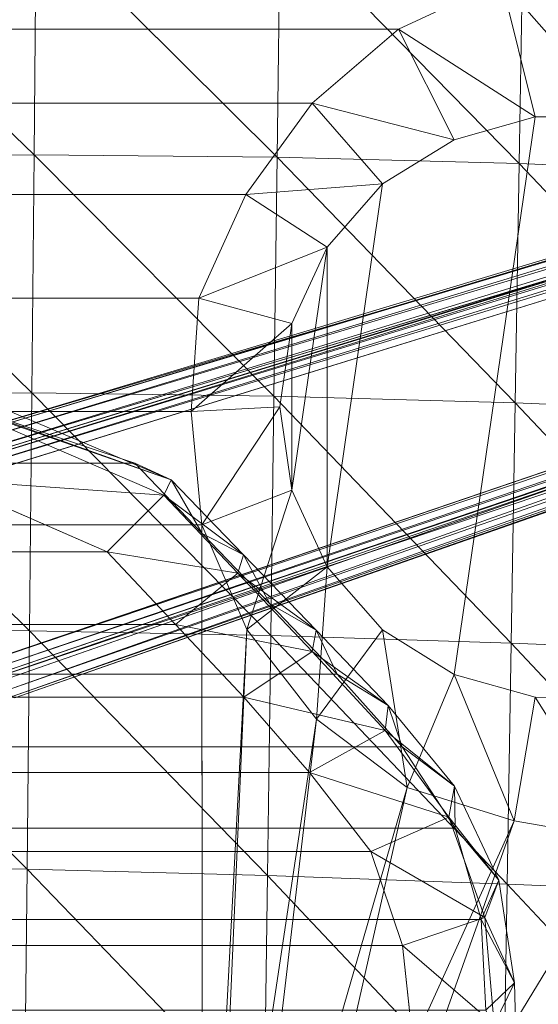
# Model space of a CAD drawing. Header units: inches. Extents: x 813 to 1305, y 19 to 194.
# Tile 344 of 656: x 1172.72 to 1175.24, y 140.46 to 145.24. Entities that reach past the tile are written whole.
import ezdxf

# ---------------------------------------------------------------- set-up
doc = ezdxf.new("R2010")
doc.units = ezdxf.units.IN
doc.header["$MEASUREMENT"] = 0
doc.layers.add('CET color Grey2', color=7, linetype='Continuous', true_color=0x060606)
doc.layers.add('CET color Grey98', color=7, linetype='Continuous', true_color=0xfafafa)
doc.layers.add('CET Default', color=7, linetype='Continuous')

# ---------------------------------------------------------------- blocks, each defined once
blk = doc.blocks.new('*C286')
at = {"layer": 'CET color Grey2', "linetype": 'Continuous', "lineweight": 0}
for points, invisible_edges in [([(7.2992, 16.4808, 17.1415), (-7.2922, 16.4808, 17.1415), (-8.5387, 3.2598, 17.4249), (7.2992, 16.4808, 17.1415)], 4), ([(7.2992, 16.4808, 17.1415), (-8.5387, 3.2598, 17.4249), (8.5458, 3.2599, 17.4249), (7.2992, 16.4808, 17.1415)], 9), ([(4.6465, 14.6956, 16.4168), (-4.1389, 14.4639, 16.3657), (-4.6393, 14.6956, 16.4168), (4.6465, 14.6956, 16.4168)], 9), ([(4.6465, 14.6956, 16.4168), (4.1462, 14.4639, 16.3657), (-4.1389, 14.4639, 16.3657), (4.6465, 14.6956, 16.4168)], 4), ([(4.1462, 14.4639, 16.3657), (-3.7207, 14.104, 16.3391), (-4.1389, 14.4639, 16.3657), (4.1462, 14.4639, 16.3657)], 9), ([(4.1462, 14.4639, 16.3657), (3.728, 14.104, 16.3391), (-3.7207, 14.104, 16.3391), (4.1462, 14.4639, 16.3657)], 4), ([(3.728, 14.104, 16.3391), (-3.3988, 13.6611, 16.3289), (-3.7207, 14.104, 16.3391), (3.728, 14.104, 16.3391)], 9), ([(3.728, 14.104, 16.3391), (3.4061, 13.6611, 16.3289), (-3.3988, 13.6611, 16.3289), (3.728, 14.104, 16.3391)], 4), ([(4.8102, 14.0379, 16.1977), (4.4172, 13.9268, 16.2016), (4.4163, 11.3302, 16.2923), (4.8102, 14.0379, 16.1977)], 2), ([(4.8102, 14.0379, 16.1977), (4.4163, 11.3302, 16.2923), (4.8104, 11.221, 16.2961), (4.8102, 14.0379, 16.1977)], 4), ([(5.2196, 14.0379, 16.1977), (4.8102, 14.0379, 16.1977), (4.8104, 11.221, 16.2961), (5.2196, 14.0379, 16.1977)], 6), ([(5.2196, 14.0379, 16.1977), (4.8104, 11.221, 16.2961), (5.22, 11.2148, 16.2963), (5.2196, 14.0379, 16.1977)], 9), ([(4.4172, 13.9268, 16.2016), (4.0694, 13.7118, 16.2091), (4.0693, 11.5468, 16.2847), (4.4172, 13.9268, 16.2016)], 6), ([(4.4172, 13.9268, 16.2016), (4.0693, 11.5468, 16.2847), (4.4163, 11.3302, 16.2923), (4.4172, 13.9268, 16.2016)], 13), ([(4.0694, 13.7118, 16.2091), (3.7997, 11.8539, 16.274), (4.0693, 11.5468, 16.2847), (4.0694, 13.7118, 16.2091)], 4), ([(3.4061, 13.6611, 16.3289), (-3.1707, 13.157, 16.3314), (-3.3988, 13.6611, 16.3289), (3.4061, 13.6611, 16.3289)], 9), ([(3.4061, 13.6611, 16.3289), (3.178, 13.157, 16.3314), (-3.1707, 13.157, 16.3314), (3.4061, 13.6611, 16.3289)], 4), ([(3.178, 13.157, 16.3314), (-3.1331, 12.6079, 16.3485), (-3.1707, 13.157, 16.3314), (3.178, 13.157, 16.3314)], 9), ([(3.178, 13.157, 16.3314), (3.1404, 12.6079, 16.3485), (-3.1331, 12.6079, 16.3485), (3.178, 13.157, 16.3314)], 4), ([(3.1404, 12.6079, 16.3485), (3.1915, 12.0571, 16.3707), (-3.1842, 12.0571, 16.3707), (3.1404, 12.6079, 16.3485)], 4), ([(3.1404, 12.6079, 16.3485), (-3.1842, 12.0571, 16.3707), (-3.1331, 12.6079, 16.3485), (3.1404, 12.6079, 16.3485)], 9), ([(3.1915, 12.0571, 16.3707), (3.1945, 7.477, 16.5307), (-3.1872, 7.477, 16.5307), (3.1915, 12.0571, 16.3707)], 4), ([(3.1915, 12.0571, 16.3707), (-3.1872, 7.477, 16.5307), (-3.1842, 12.0571, 16.3707), (3.1915, 12.0571, 16.3707)], 9)]:
    blk.add_3dface(points, dxfattribs=dict(at, invisible_edges=invisible_edges))
for points in [[(5.2196, 14.0451, 16.1975), (5.1869, 14.7648, 16.4877), (4.6465, 14.6956, 16.4168), (5.2196, 14.0451, 16.1975)], [(4.8102, 14.0379, 16.1977), (4.6465, 14.6956, 16.4168), (4.1462, 14.4639, 16.3657), (4.8102, 14.0379, 16.1977)], [(5.2196, 14.0451, 16.1975), (4.6465, 14.6956, 16.4168), (4.8102, 14.0379, 16.1977), (5.2196, 14.0451, 16.1975)], [(4.4172, 13.9268, 16.2016), (4.1462, 14.4639, 16.3657), (3.728, 14.104, 16.3391), (4.4172, 13.9268, 16.2016)], [(4.8102, 14.0379, 16.1977), (4.1462, 14.4639, 16.3657), (4.4172, 13.9268, 16.2016), (4.8102, 14.0379, 16.1977)], [(4.0694, 13.7118, 16.2091), (3.728, 14.104, 16.3391), (3.4061, 13.6611, 16.3289), (4.0694, 13.7118, 16.2091)], [(4.4172, 13.9268, 16.2016), (3.728, 14.104, 16.3391), (4.0694, 13.7118, 16.2091), (4.4172, 13.9268, 16.2016)], [(4.0694, 13.7118, 16.2091), (3.4061, 13.6611, 16.3289), (3.8004, 13.4046, 16.2198), (4.0694, 13.7118, 16.2091)], [(4.0694, 13.7118, 16.2091), (3.8004, 13.4046, 16.2198), (3.7997, 11.8539, 16.274), (4.0694, 13.7118, 16.2091)], [(3.8004, 13.4046, 16.2198), (3.4061, 13.6611, 16.3289), (3.178, 13.157, 16.3314), (3.8004, 13.4046, 16.2198)], [(3.8004, 13.4046, 16.2198), (3.178, 13.157, 16.3314), (3.6294, 13.0338, 16.2328), (3.8004, 13.4046, 16.2198)], [(3.8004, 13.4046, 16.2198), (3.6294, 13.0338, 16.2328), (3.629, 12.2251, 16.261), (3.8004, 13.4046, 16.2198)], [(3.8004, 13.4046, 16.2198), (3.629, 12.2251, 16.261), (3.7997, 11.8539, 16.274), (3.8004, 13.4046, 16.2198)], [(3.6294, 13.0338, 16.2328), (3.178, 13.157, 16.3314), (3.1404, 12.6079, 16.3485), (3.6294, 13.0338, 16.2328)], [(3.6294, 13.0338, 16.2328), (3.1404, 12.6079, 16.3485), (3.5706, 12.6295, 16.2469), (3.6294, 13.0338, 16.2328)], [(3.6294, 13.0338, 16.2328), (3.5706, 12.6295, 16.2469), (3.629, 12.2251, 16.261), (3.6294, 13.0338, 16.2328)], [(3.5706, 12.6295, 16.2469), (3.1404, 12.6079, 16.3485), (3.1915, 12.0571, 16.3707), (3.5706, 12.6295, 16.2469)], [(3.5706, 12.6295, 16.2469), (3.1915, 12.0571, 16.3707), (3.629, 12.2251, 16.261), (3.5706, 12.6295, 16.2469)], [(3.629, 12.2251, 16.261), (3.1915, 12.0571, 16.3707), (3.4097, 11.549, 16.4024), (3.629, 12.2251, 16.261)], [(3.629, 12.2251, 16.261), (3.4097, 11.549, 16.4024), (3.7997, 11.8539, 16.274), (3.629, 12.2251, 16.261)], [(3.4097, 11.549, 16.4024), (3.1915, 12.0571, 16.3707), (3.1945, 7.477, 16.5307), (3.4097, 11.549, 16.4024)], [(3.7997, 11.8539, 16.274), (3.4097, 11.549, 16.4024), (3.7492, 11.1145, 16.4441), (3.7997, 11.8539, 16.274)], [(3.7997, 11.8539, 16.274), (3.7492, 11.1145, 16.4441), (4.0693, 11.5468, 16.2847), (3.7997, 11.8539, 16.274)], [(3.4097, 11.549, 16.4024), (3.1945, 7.477, 16.5307), (3.2429, 7.7567, 16.5238), (3.4097, 11.549, 16.4024)], [(3.7492, 11.1145, 16.4441), (3.4097, 11.549, 16.4024), (3.2429, 7.7567, 16.5238), (3.7492, 11.1145, 16.4441)], [(4.0693, 11.5468, 16.2847), (3.7492, 11.1145, 16.4441), (4.1885, 10.7817, 16.4987), (4.0693, 11.5468, 16.2847)], [(4.0693, 11.5468, 16.2847), (4.1885, 10.7817, 16.4987), (4.4163, 11.3302, 16.2923), (4.0693, 11.5468, 16.2847)], [(4.4163, 11.3302, 16.2923), (4.1885, 10.7817, 16.4987), (4.7076, 10.6209, 16.5742), (4.4163, 11.3302, 16.2923)], [(4.4163, 11.3302, 16.2923), (4.7076, 10.6209, 16.5742), (4.8104, 11.221, 16.2961), (4.4163, 11.3302, 16.2923)], [(4.8104, 11.221, 16.2961), (4.7076, 10.6209, 16.5742), (5.2487, 10.5259, 16.6578), (4.8104, 11.221, 16.2961)], [(4.8104, 11.221, 16.2961), (5.2487, 10.5259, 16.6578), (5.22, 11.2148, 16.2963), (4.8104, 11.221, 16.2961)], [(3.7492, 11.1145, 16.4441), (3.2429, 7.7567, 16.5238), (3.3833, 8.0027, 16.5243), (3.7492, 11.1145, 16.4441)], [(4.1885, 10.7817, 16.4987), (3.7492, 11.1145, 16.4441), (3.3833, 8.0027, 16.5243), (4.1885, 10.7817, 16.4987)], [(4.1885, 10.7817, 16.4987), (3.3833, 8.0027, 16.5243), (3.6013, 8.1819, 16.5341), (4.1885, 10.7817, 16.4987)], [(4.7076, 10.6209, 16.5742), (4.1885, 10.7817, 16.4987), (3.6013, 8.1819, 16.5341), (4.7076, 10.6209, 16.5742)], [(4.7076, 10.6209, 16.5742), (3.6013, 8.1819, 16.5341), (3.8714, 8.2635, 16.5543), (4.7076, 10.6209, 16.5742)], [(5.2487, 10.5259, 16.6578), (4.7076, 10.6209, 16.5742), (3.8714, 8.2635, 16.5543), (5.2487, 10.5259, 16.6578)], [(5.2487, 10.5259, 16.6578), (3.8714, 8.2635, 16.5543), (4.9749, 8.3463, 16.6844), (5.2487, 10.5259, 16.6578)]]:
    blk.add_3dface(points, dxfattribs=at)
at = {"layer": 'CET color Grey98', "linetype": 'Continuous', "lineweight": 0}
for points in [[(12.3186, 15.5457, 3.946), (1.883, 12.4515, 5.2733), (1.7309, 12.2743, 7.7141), (12.3186, 15.5457, 3.946)], [(12.3354, 15.538, 3.9865), (12.3186, 15.5457, 3.946), (1.7309, 12.2743, 7.7141), (12.3354, 15.538, 3.9865)], [(12.3354, 15.538, 3.9865), (1.7309, 12.2743, 7.7141), (1.7483, 12.2661, 7.7558), (12.3354, 15.538, 3.9865)], [(12.3544, 15.5128, 4.018), (12.3354, 15.538, 3.9865), (1.7483, 12.2661, 7.7558), (12.3544, 15.5128, 4.018)], [(12.3186, 15.5457, 3.946), (11.2955, 15.2836, 3.3192), (1.883, 12.4515, 5.2733), (12.3186, 15.5457, 3.946)], [(12.3544, 15.5128, 4.018), (1.7483, 12.2661, 7.7558), (1.7679, 12.2394, 7.7876), (12.3544, 15.5128, 4.018)], [(12.3718, 15.475, 4.0341), (12.3544, 15.5128, 4.018), (1.7679, 12.2394, 7.7876), (12.3718, 15.475, 4.0341)], [(12.3718, 15.475, 4.0341), (1.7679, 12.2394, 7.7876), (1.7855, 12.1998, 7.8028), (12.3718, 15.475, 4.0341)], [(11.2955, 15.2836, 3.3192), (11.2891, 15.2693, 3.2679), (1.8766, 12.4374, 5.222), (11.2955, 15.2836, 3.3192)], [(11.2955, 15.2836, 3.3192), (1.8766, 12.4374, 5.222), (1.883, 12.4515, 5.2733), (11.2955, 15.2836, 3.3192)], [(11.2891, 15.2693, 3.2679), (1.88, 12.3998, 5.1839), (1.8766, 12.4374, 5.222), (11.2891, 15.2693, 3.2679)], [(11.2891, 15.2693, 3.2679), (11.2925, 15.2319, 3.23), (1.88, 12.3998, 5.1839), (11.2891, 15.2693, 3.2679)], [(11.2925, 15.2319, 3.23), (1.8922, 12.3495, 5.17), (1.88, 12.3998, 5.1839), (11.2925, 15.2319, 3.23)], [(11.2925, 15.2319, 3.23), (11.3046, 15.1817, 3.2159), (1.8922, 12.3495, 5.17), (11.2925, 15.2319, 3.23)], [(2.3779, 13.8531, 19.2758), (1.1982, 14.9925, 19.1614), (1.1932, 13.8443, 19.205), (2.3779, 13.8531, 19.2758)], [(2.3779, 13.8531, 19.2758), (2.3879, 15.0045, 19.2366), (1.1982, 14.9925, 19.1614), (2.3779, 13.8531, 19.2758)], [(3.5576, 13.8412, 19.3951), (2.3879, 15.0045, 19.2366), (2.3779, 13.8531, 19.2758), (3.5576, 13.8412, 19.3951)], [(3.5576, 13.8412, 19.3951), (3.5724, 14.9949, 19.3629), (2.3879, 15.0045, 19.2366), (3.5576, 13.8412, 19.3951)], [(4.7326, 13.8112, 19.5503), (3.5724, 14.9949, 19.3629), (3.5576, 13.8412, 19.3951), (4.7326, 13.8112, 19.5503)], [(4.7326, 13.8112, 19.5503), (4.752, 14.9655, 19.5267), (3.5724, 14.9949, 19.3629), (4.7326, 13.8112, 19.5503)], [(5.9065, 13.7618, 19.7081), (4.752, 14.9655, 19.5267), (4.7326, 13.8112, 19.5503), (5.9065, 13.7618, 19.7081)], [(5.9065, 13.7618, 19.7081), (5.9304, 14.913, 19.692), (4.752, 14.9655, 19.5267), (5.9065, 13.7618, 19.7081)], [(2.0573, 11.3634, 7.8028), (12.555, 14.8954, 4.018), (12.5469, 14.9362, 4.0341), (2.0573, 11.3634, 7.8028)], [(2.0573, 11.3634, 7.8028), (2.0663, 11.321, 7.7876), (12.555, 14.8954, 4.018), (2.0573, 11.3634, 7.8028)], [(2.0663, 11.321, 7.7876), (12.5545, 14.8638, 3.9865), (12.555, 14.8954, 4.018), (2.0663, 11.321, 7.7876)], [(2.0569, 11.271, 7.7141), (11.5636, 14.4584, 3.3192), (12.5454, 14.8477, 3.946), (2.0569, 11.271, 7.7141)], [(2.0661, 11.2879, 7.7558), (2.0569, 11.271, 7.7141), (12.5454, 14.8477, 3.946), (2.0661, 11.2879, 7.7558)], [(2.0663, 11.321, 7.7876), (2.0661, 11.2879, 7.7558), (12.5545, 14.8638, 3.9865), (2.0663, 11.321, 7.7876)], [(2.0661, 11.2879, 7.7558), (12.5454, 14.8477, 3.946), (12.5545, 14.8638, 3.9865), (2.0661, 11.2879, 7.7558)], [(2.2512, 11.2571, 5.1839), (2.2316, 11.305, 5.17), (11.5111, 14.5463, 3.2159), (2.2512, 11.2571, 5.1839)], [(2.2512, 11.2571, 5.1839), (11.5111, 14.5463, 3.2159), (11.5308, 14.4985, 3.23), (2.2512, 11.2571, 5.1839)], [(2.2706, 11.2247, 5.222), (2.2512, 11.2571, 5.1839), (11.5308, 14.4985, 3.23), (2.2706, 11.2247, 5.222)], [(2.2706, 11.2247, 5.222), (11.5308, 14.4985, 3.23), (11.5501, 14.4662, 3.2679), (2.2706, 11.2247, 5.222)], [(2.0569, 11.271, 7.7141), (2.284, 11.2171, 5.2733), (11.5636, 14.4584, 3.3192), (2.0569, 11.271, 7.7141)], [(2.284, 11.2171, 5.2733), (2.2706, 11.2247, 5.222), (11.5501, 14.4662, 3.2679), (2.284, 11.2171, 5.2733)], [(2.284, 11.2171, 5.2733), (11.5501, 14.4662, 3.2679), (11.5636, 14.4584, 3.3192), (2.284, 11.2171, 5.2733)], [(2.367, 12.6987, 19.3223), (1.1932, 13.8443, 19.205), (1.1873, 12.6952, 19.2574), (2.367, 12.6987, 19.3223)], [(2.367, 12.6987, 19.3223), (2.3779, 13.8531, 19.2758), (1.1932, 13.8443, 19.205), (2.367, 12.6987, 19.3223)], [(3.5422, 12.6822, 19.4322), (2.3779, 13.8531, 19.2758), (2.367, 12.6987, 19.3223), (3.5422, 12.6822, 19.4322)], [(3.5422, 12.6822, 19.4322), (3.5576, 13.8412, 19.3951), (2.3779, 13.8531, 19.2758), (3.5422, 12.6822, 19.4322)], [(4.7132, 12.6492, 19.5759), (3.5576, 13.8412, 19.3951), (3.5422, 12.6822, 19.4322), (4.7132, 12.6492, 19.5759)], [(4.7132, 12.6492, 19.5759), (4.7326, 13.8112, 19.5503), (3.5576, 13.8412, 19.3951), (4.7132, 12.6492, 19.5759)], [(5.8832, 12.6015, 19.7236), (4.7326, 13.8112, 19.5503), (4.7132, 12.6492, 19.5759), (5.8832, 12.6015, 19.7236)], [(5.8832, 12.6015, 19.7236), (5.9065, 13.7618, 19.7081), (4.7326, 13.8112, 19.5503), (5.8832, 12.6015, 19.7236)], [(1.9406, 12.6614, 12.1004), (1.9676, 12.7316, 12.9711), (3.0424, 12.2756, 12.9737), (1.9406, 12.6614, 12.1004)], [(3.0424, 12.2756, 12.9737), (1.9676, 12.7316, 12.9711), (1.9431, 12.6679, 13.801), (3.0424, 12.2756, 12.9737)], [(2.3553, 11.5423, 19.3758), (1.1873, 12.6952, 19.2574), (1.1809, 11.5456, 19.3173), (2.3553, 11.5423, 19.3758)], [(2.3553, 11.5423, 19.3758), (2.367, 12.6987, 19.3223), (1.1873, 12.6952, 19.2574), (2.3553, 11.5423, 19.3758)], [(2.8664, 12.3558, 13.824), (3.0424, 12.2756, 12.9737), (1.9431, 12.6679, 13.801), (2.8664, 12.3558, 13.824)], [(3.5262, 11.5197, 19.4752), (2.367, 12.6987, 19.3223), (2.3553, 11.5423, 19.3758), (3.5262, 11.5197, 19.4752)], [(3.5262, 11.5197, 19.4752), (3.5422, 12.6822, 19.4322), (2.367, 12.6987, 19.3223), (3.5262, 11.5197, 19.4752)], [(4.6937, 11.4821, 19.6062), (3.5422, 12.6822, 19.4322), (3.5262, 11.5197, 19.4752), (4.6937, 11.4821, 19.6062)], [(4.6937, 11.4821, 19.6062), (4.7132, 12.6492, 19.5759), (3.5422, 12.6822, 19.4322), (4.6937, 11.4821, 19.6062)], [(1.927, 12.2775, 11.7244), (1.9406, 12.6614, 12.1004), (3.0079, 12.2017, 12.0474), (1.927, 12.2775, 11.7244)], [(3.0079, 12.2017, 12.0474), (1.9406, 12.6614, 12.1004), (3.0424, 12.2756, 12.9737), (3.0079, 12.2017, 12.0474)], [(5.8602, 11.4353, 19.7426), (4.7132, 12.6492, 19.5759), (4.6937, 11.4821, 19.6062), (5.8602, 11.4353, 19.7426)], [(5.8602, 11.4353, 19.7426), (5.8832, 12.6015, 19.7236), (4.7132, 12.6492, 19.5759), (5.8602, 11.4353, 19.7426)], [(3.0424, 12.2756, 12.9737), (2.8664, 12.3558, 13.824), (3.1939, 12.0146, 13.851), (3.0424, 12.2756, 12.9737)], [(2.732, 11.9263, 11.6768), (1.927, 12.2775, 11.7244), (3.0079, 12.2017, 12.0474), (2.732, 11.9263, 11.6768)], [(3.0079, 12.2017, 12.0474), (3.0424, 12.2756, 12.9737), (3.3944, 11.911, 12.9727), (3.0079, 12.2017, 12.0474)], [(3.3944, 11.911, 12.9727), (3.0424, 12.2756, 12.9737), (3.1939, 12.0146, 13.851), (3.3944, 11.911, 12.9727)], [(2.732, 11.9263, 11.6768), (3.0079, 12.2017, 12.0474), (3.3674, 11.8223, 12.0036), (2.732, 11.9263, 11.6768)], [(3.3674, 11.8223, 12.0036), (3.0079, 12.2017, 12.0474), (3.3944, 11.911, 12.9727), (3.3674, 11.8223, 12.0036)], [(3.3944, 11.911, 12.9727), (3.1939, 12.0146, 13.851), (3.5215, 11.6733, 13.878), (3.3944, 11.911, 12.9727)], [(3.0636, 11.5729, 11.6304), (2.732, 11.9263, 11.6768), (3.3674, 11.8223, 12.0036), (3.0636, 11.5729, 11.6304)], [(3.3674, 11.8223, 12.0036), (3.3944, 11.911, 12.9727), (3.7464, 11.5464, 12.9717), (3.3674, 11.8223, 12.0036)], [(3.7464, 11.5464, 12.9717), (3.3944, 11.911, 12.9727), (3.5215, 11.6733, 13.878), (3.7464, 11.5464, 12.9717)], [(3.0636, 11.5729, 11.6304), (3.3674, 11.8223, 12.0036), (3.7271, 11.4429, 11.9619), (3.0636, 11.5729, 11.6304)], [(3.7271, 11.4429, 11.9619), (3.3674, 11.8223, 12.0036), (3.7464, 11.5464, 12.9717), (3.7271, 11.4429, 11.9619)], [(3.7464, 11.5464, 12.9717), (3.5215, 11.6733, 13.878), (3.8491, 11.3321, 13.905), (3.7464, 11.5464, 12.9717)], [(3.3962, 11.22, 11.5878), (3.0636, 11.5729, 11.6304), (3.7271, 11.4429, 11.9619), (3.3962, 11.22, 11.5878)], [(2.3433, 10.3851, 19.4332), (1.1809, 11.5456, 19.3173), (1.1742, 10.3958, 19.3816), (2.3433, 10.3851, 19.4332)], [(2.3433, 10.3851, 19.4332), (2.3553, 11.5423, 19.3758), (1.1809, 11.5456, 19.3173), (2.3433, 10.3851, 19.4332)], [(3.5101, 10.3554, 19.5216), (2.3553, 11.5423, 19.3758), (2.3433, 10.3851, 19.4332), (3.5101, 10.3554, 19.5216)], [(3.5101, 10.3554, 19.5216), (3.5262, 11.5197, 19.4752), (2.3553, 11.5423, 19.3758), (3.5101, 10.3554, 19.5216)], [(4.6741, 10.3126, 19.6393), (3.5262, 11.5197, 19.4752), (3.5101, 10.3554, 19.5216), (4.6741, 10.3126, 19.6393)], [(4.6741, 10.3126, 19.6393), (4.6937, 11.4821, 19.6062), (3.5262, 11.5197, 19.4752), (4.6741, 10.3126, 19.6393)], [(3.7271, 11.4429, 11.9619), (3.7464, 11.5464, 12.9717), (4.0963, 11.1797, 12.971), (3.7271, 11.4429, 11.9619)], [(4.0963, 11.1797, 12.971), (3.7464, 11.5464, 12.9717), (3.8491, 11.3321, 13.905), (4.0963, 11.1797, 12.971)], [(5.8374, 10.2662, 19.764), (4.6937, 11.4821, 19.6062), (4.6741, 10.3126, 19.6393), (5.8374, 10.2662, 19.764)], [(5.8374, 10.2662, 19.764), (5.8602, 11.4353, 19.7426), (4.6937, 11.4821, 19.6062), (5.8374, 10.2662, 19.764)], [(3.3962, 11.22, 11.5878), (3.7271, 11.4429, 11.9619), (4.082, 11.059, 11.92), (3.3962, 11.22, 11.5878)], [(4.082, 11.059, 11.92), (3.7271, 11.4429, 11.9619), (4.0963, 11.1797, 12.971), (4.082, 11.059, 11.92)], [(4.0963, 11.1797, 12.971), (3.8491, 11.3321, 13.905), (4.1641, 10.9794, 13.9312), (4.0963, 11.1797, 12.971)], [(3.7145, 10.8545, 11.5471), (3.3962, 11.22, 11.5878), (4.082, 11.059, 11.92), (3.7145, 10.8545, 11.5471)], [(4.082, 11.059, 11.92), (4.0963, 11.1797, 12.971), (4.4181, 10.7887, 12.9708), (4.082, 11.059, 11.92)], [(4.4181, 10.7887, 12.9708), (4.0963, 11.1797, 12.971), (4.1641, 10.9794, 13.9312), (4.4181, 10.7887, 12.9708)], [(3.7145, 10.8545, 11.5471), (4.082, 11.059, 11.92), (4.3906, 10.6387, 11.874), (3.7145, 10.8545, 11.5471)], [(4.3906, 10.6387, 11.874), (4.082, 11.059, 11.92), (4.4181, 10.7887, 12.9708), (4.3906, 10.6387, 11.874)], [(4.4181, 10.7887, 12.9708), (4.1641, 10.9794, 13.9312), (4.4213, 10.585, 13.9695), (4.4181, 10.7887, 12.9708)], [(4.0116, 10.4718, 11.5067), (3.7145, 10.8545, 11.5471), (4.3906, 10.6387, 11.874), (4.0116, 10.4718, 11.5067)], [(4.3906, 10.6387, 11.874), (4.4181, 10.7887, 12.9708), (4.6343, 10.3332, 12.9714), (4.3906, 10.6387, 11.874)], [(4.6343, 10.3332, 12.9714), (4.4181, 10.7887, 12.9708), (4.4213, 10.585, 13.9695), (4.6343, 10.3332, 12.9714)], [(4.0116, 10.4718, 11.5067), (4.3906, 10.6387, 11.874), (4.5658, 10.1505, 11.8209), (4.0116, 10.4718, 11.5067)], [(4.5658, 10.1505, 11.8209), (4.3906, 10.6387, 11.874), (4.6343, 10.3332, 12.9714), (4.5658, 10.1505, 11.8209)], [(4.6343, 10.3332, 12.9714), (4.4213, 10.585, 13.9695), (4.5487, 10.1414, 14.0628), (4.6343, 10.3332, 12.9714)], [(4.1667, 10.0152, 11.456), (4.0116, 10.4718, 11.5067), (4.5658, 10.1505, 11.8209), (4.1667, 10.0152, 11.456)], [(2.3313, 9.2278, 19.4908), (1.1742, 10.3958, 19.3816), (1.1676, 9.246, 19.4461), (2.3313, 9.2278, 19.4908)], [(2.3313, 9.2278, 19.4908), (2.3433, 10.3851, 19.4332), (1.1742, 10.3958, 19.3816), (2.3313, 9.2278, 19.4908)], [(3.4939, 9.1911, 19.5681), (2.3433, 10.3851, 19.4332), (2.3313, 9.2278, 19.4908), (3.4939, 9.1911, 19.5681)], [(3.4939, 9.1911, 19.5681), (3.5101, 10.3554, 19.5216), (2.3433, 10.3851, 19.4332), (3.4939, 9.1911, 19.5681)], [(4.6546, 9.143, 19.6722), (3.5101, 10.3554, 19.5216), (3.4939, 9.1911, 19.5681), (4.6546, 9.143, 19.6722)], [(4.6546, 9.143, 19.6722), (4.6741, 10.3126, 19.6393), (3.5101, 10.3554, 19.5216), (4.6546, 9.143, 19.6722)], [(4.7106, 9.8335, 12.9713), (4.6343, 10.3332, 12.9714), (4.5487, 10.1414, 14.0628), (4.7106, 9.8335, 12.9713)], [(4.5658, 10.1505, 11.8209), (4.6343, 10.3332, 12.9714), (4.7106, 9.8335, 12.9713), (4.5658, 10.1505, 11.8209)], [(5.8146, 9.097, 19.7849), (4.6741, 10.3126, 19.6393), (4.6546, 9.143, 19.6722), (5.8146, 9.097, 19.7849)], [(5.8146, 9.097, 19.7849), (5.8374, 10.2662, 19.764), (4.6741, 10.3126, 19.6393), (5.8146, 9.097, 19.7849)], [(4.1667, 10.0152, 11.456), (4.5658, 10.1505, 11.8209), (4.6105, 9.6321, 11.7599), (4.1667, 10.0152, 11.456)], [(4.7106, 9.8335, 12.9713), (4.5487, 10.1414, 14.0628), (4.5701, 9.7012, 14.2348), (4.7106, 9.8335, 12.9713)], [(4.6105, 9.6321, 11.7599), (4.5658, 10.1505, 11.8209), (4.7106, 9.8335, 12.9713), (4.6105, 9.6321, 11.7599)], [(4.2184, 9.5348, 11.399), (4.1667, 10.0152, 11.456), (4.6105, 9.6321, 11.7599), (4.2184, 9.5348, 11.399)], [(7.9782, 0.7793, 3.9865), (1.5972, 9.8563, 7.7141), (1.5948, 9.8372, 7.7558), (7.9782, 0.7793, 3.9865)], [(7.9803, 0.7977, 3.946), (1.8127, 9.7664, 5.2733), (1.5972, 9.8563, 7.7141), (7.9803, 0.7977, 3.946)], [(7.9782, 0.7793, 3.9865), (7.9803, 0.7977, 3.946), (1.5972, 9.8563, 7.7141), (7.9782, 0.7793, 3.9865)], [(7.9295, 0.7253, 4.0341), (1.5754, 9.8104, 7.7876), (1.5433, 9.7814, 7.8028), (7.9295, 0.7253, 4.0341)], [(7.96, 0.7535, 4.018), (1.5948, 9.8372, 7.7558), (1.5754, 9.8104, 7.7876), (7.96, 0.7535, 4.018)], [(7.9295, 0.7253, 4.0341), (7.96, 0.7535, 4.018), (1.5754, 9.8104, 7.7876), (7.9295, 0.7253, 4.0341)], [(7.96, 0.7535, 4.018), (7.9782, 0.7793, 3.9865), (1.5948, 9.8372, 7.7558), (7.96, 0.7535, 4.018)], [(4.7229, 9.327, 12.9711), (4.7106, 9.8335, 12.9713), (4.5701, 9.7012, 14.2348), (4.7229, 9.327, 12.9711)], [(4.6105, 9.6321, 11.7599), (4.7106, 9.8335, 12.9713), (4.7229, 9.327, 12.9711), (4.6105, 9.6321, 11.7599)], [(7.3647, 1.6766, 3.23), (1.7186, 9.7261, 5.17), (1.7626, 9.7533, 5.1839), (7.3647, 1.6766, 3.23)], [(7.3993, 1.6914, 3.2679), (1.7626, 9.7533, 5.1839), (1.7973, 9.7682, 5.222), (7.3993, 1.6914, 3.2679)], [(7.3993, 1.6914, 3.2679), (7.3647, 1.6766, 3.23), (1.7626, 9.7533, 5.1839), (7.3993, 1.6914, 3.2679)], [(7.4148, 1.6898, 3.3192), (7.3993, 1.6914, 3.2679), (1.7973, 9.7682, 5.222), (7.4148, 1.6898, 3.3192)], [(7.4148, 1.6898, 3.3192), (1.7973, 9.7682, 5.222), (1.8127, 9.7664, 5.2733), (7.4148, 1.6898, 3.3192)], [(7.9803, 0.7977, 3.946), (7.4148, 1.6898, 3.3192), (1.8127, 9.7664, 5.2733), (7.9803, 0.7977, 3.946)]]:
    blk.add_3dface(points, dxfattribs=at)
for points, invisible_edges in [([(12.5469, 14.9362, 4.0341), (12.3718, 15.475, 4.0341), (1.7855, 12.1998, 7.8028), (12.5469, 14.9362, 4.0341)], 4), ([(2.2316, 11.305, 5.17), (1.8922, 12.3495, 5.17), (11.3046, 15.1817, 3.2159), (2.2316, 11.305, 5.17)], 4), ([(2.2316, 11.305, 5.17), (11.3046, 15.1817, 3.2159), (11.5111, 14.5463, 3.2159), (2.2316, 11.305, 5.17)], 9), ([(12.5469, 14.9362, 4.0341), (1.7855, 12.1998, 7.8028), (2.0573, 11.3634, 7.8028), (12.5469, 14.9362, 4.0341)], 9), ([(2.8664, 12.3558, 13.824), (1.9431, 12.6679, 13.801), (-2.8664, 12.3558, 13.824), (2.8664, 12.3558, 13.824)], 2), ([(3.1939, 12.0146, 13.851), (2.8664, 12.3558, 13.824), (-3.1939, 12.0146, 13.851), (3.1939, 12.0146, 13.851)], 6), ([(2.8664, 12.3558, 13.824), (-2.8664, 12.3558, 13.824), (-3.1939, 12.0146, 13.851), (2.8664, 12.3558, 13.824)], 4), ([(2.732, 11.9263, 11.6768), (-2.732, 11.9263, 11.6768), (-1.927, 12.2775, 11.7244), (2.732, 11.9263, 11.6768)], 4), ([(1.927, 12.2775, 11.7244), (2.732, 11.9263, 11.6768), (-1.927, 12.2775, 11.7244), (1.927, 12.2775, 11.7244)], 2), ([(3.5215, 11.6733, 13.878), (3.1939, 12.0146, 13.851), (-3.5215, 11.6733, 13.878), (3.5215, 11.6733, 13.878)], 6), ([(3.1939, 12.0146, 13.851), (-3.1939, 12.0146, 13.851), (-3.5215, 11.6733, 13.878), (3.1939, 12.0146, 13.851)], 13), ([(3.0636, 11.5729, 11.6304), (-3.0636, 11.5729, 11.6304), (-2.732, 11.9263, 11.6768), (3.0636, 11.5729, 11.6304)], 4), ([(2.732, 11.9263, 11.6768), (3.0636, 11.5729, 11.6304), (-2.732, 11.9263, 11.6768), (2.732, 11.9263, 11.6768)], 2), ([(3.8491, 11.3321, 13.905), (3.5215, 11.6733, 13.878), (-3.8491, 11.3321, 13.905), (3.8491, 11.3321, 13.905)], 2), ([(3.5215, 11.6733, 13.878), (-3.5215, 11.6733, 13.878), (-3.8491, 11.3321, 13.905), (3.5215, 11.6733, 13.878)], 13), ([(3.3962, 11.22, 11.5878), (-3.3962, 11.22, 11.5878), (-3.0636, 11.5729, 11.6304), (3.3962, 11.22, 11.5878)], 4), ([(3.0636, 11.5729, 11.6304), (3.3962, 11.22, 11.5878), (-3.0636, 11.5729, 11.6304), (3.0636, 11.5729, 11.6304)], 2), ([(4.1641, 10.9794, 13.9312), (3.8491, 11.3321, 13.905), (-4.1641, 10.9794, 13.9312), (4.1641, 10.9794, 13.9312)], 2), ([(3.8491, 11.3321, 13.905), (-3.8491, 11.3321, 13.905), (-4.1641, 10.9794, 13.9312), (3.8491, 11.3321, 13.905)], 4), ([(3.7145, 10.8545, 11.5471), (-3.7145, 10.8545, 11.5471), (-3.3962, 11.22, 11.5878), (3.7145, 10.8545, 11.5471)], 4), ([(3.3962, 11.22, 11.5878), (3.7145, 10.8545, 11.5471), (-3.3962, 11.22, 11.5878), (3.3962, 11.22, 11.5878)], 2), ([(4.4213, 10.585, 13.9695), (4.1641, 10.9794, 13.9312), (-4.4213, 10.585, 13.9695), (4.4213, 10.585, 13.9695)], 2), ([(4.1641, 10.9794, 13.9312), (-4.1641, 10.9794, 13.9312), (-4.4213, 10.585, 13.9695), (4.1641, 10.9794, 13.9312)], 4), ([(4.0116, 10.4718, 11.5067), (-4.0116, 10.4718, 11.5067), (-3.7145, 10.8545, 11.5471), (4.0116, 10.4718, 11.5067)], 4), ([(3.7145, 10.8545, 11.5471), (4.0116, 10.4718, 11.5067), (-3.7145, 10.8545, 11.5471), (3.7145, 10.8545, 11.5471)], 2), ([(4.5487, 10.1414, 14.0628), (4.4213, 10.585, 13.9695), (-4.5487, 10.1414, 14.0628), (4.5487, 10.1414, 14.0628)], 2), ([(4.4213, 10.585, 13.9695), (-4.4213, 10.585, 13.9695), (-4.5487, 10.1414, 14.0628), (4.4213, 10.585, 13.9695)], 4), ([(4.1667, 10.0152, 11.456), (-4.1667, 10.0152, 11.456), (-4.0116, 10.4718, 11.5067), (4.1667, 10.0152, 11.456)], 4), ([(4.0116, 10.4718, 11.5067), (4.1667, 10.0152, 11.456), (-4.0116, 10.4718, 11.5067), (4.0116, 10.4718, 11.5067)], 2), ([(4.5701, 9.7012, 14.2348), (4.5487, 10.1414, 14.0628), (-4.5701, 9.7012, 14.2348), (4.5701, 9.7012, 14.2348)], 2), ([(4.5487, 10.1414, 14.0628), (-4.5487, 10.1414, 14.0628), (-4.5701, 9.7012, 14.2348), (4.5487, 10.1414, 14.0628)], 4), ([(4.2184, 9.5348, 11.399), (-4.2184, 9.5348, 11.399), (-4.1667, 10.0152, 11.456), (4.2184, 9.5348, 11.399)], 4), ([(4.1667, 10.0152, 11.456), (4.2184, 9.5348, 11.399), (-4.1667, 10.0152, 11.456), (4.1667, 10.0152, 11.456)], 2), ([(7.4711, 0.3922, 4.0341), (1.5433, 9.7814, 7.8028), (0.8317, 9.2644, 7.8028), (7.4711, 0.3922, 4.0341)], 9), ([(7.4711, 0.3922, 4.0341), (7.9295, 0.7253, 4.0341), (1.5433, 9.7814, 7.8028), (7.4711, 0.3922, 4.0341)], 4)]:
    blk.add_3dface(points, dxfattribs=dict(at, invisible_edges=invisible_edges))
blk = doc.blocks.new('*C187')
at = {"layer": 'CET Default', "linetype": 'Continuous', "lineweight": 0, "rotation": 359.9999999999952}
blk.add_blockref('*C286', (371.6944, 943.8549), dxfattribs=at)

msp = doc.modelspace()

# ---------------------------------------------------------------- block references
at = {"layer": 'CET Default', "linetype": 'Continuous', "lineweight": 0}
msp.add_blockref('*C187', (798.7199, -813.1289), dxfattribs=at)

doc.saveas('drawing.dxf')
